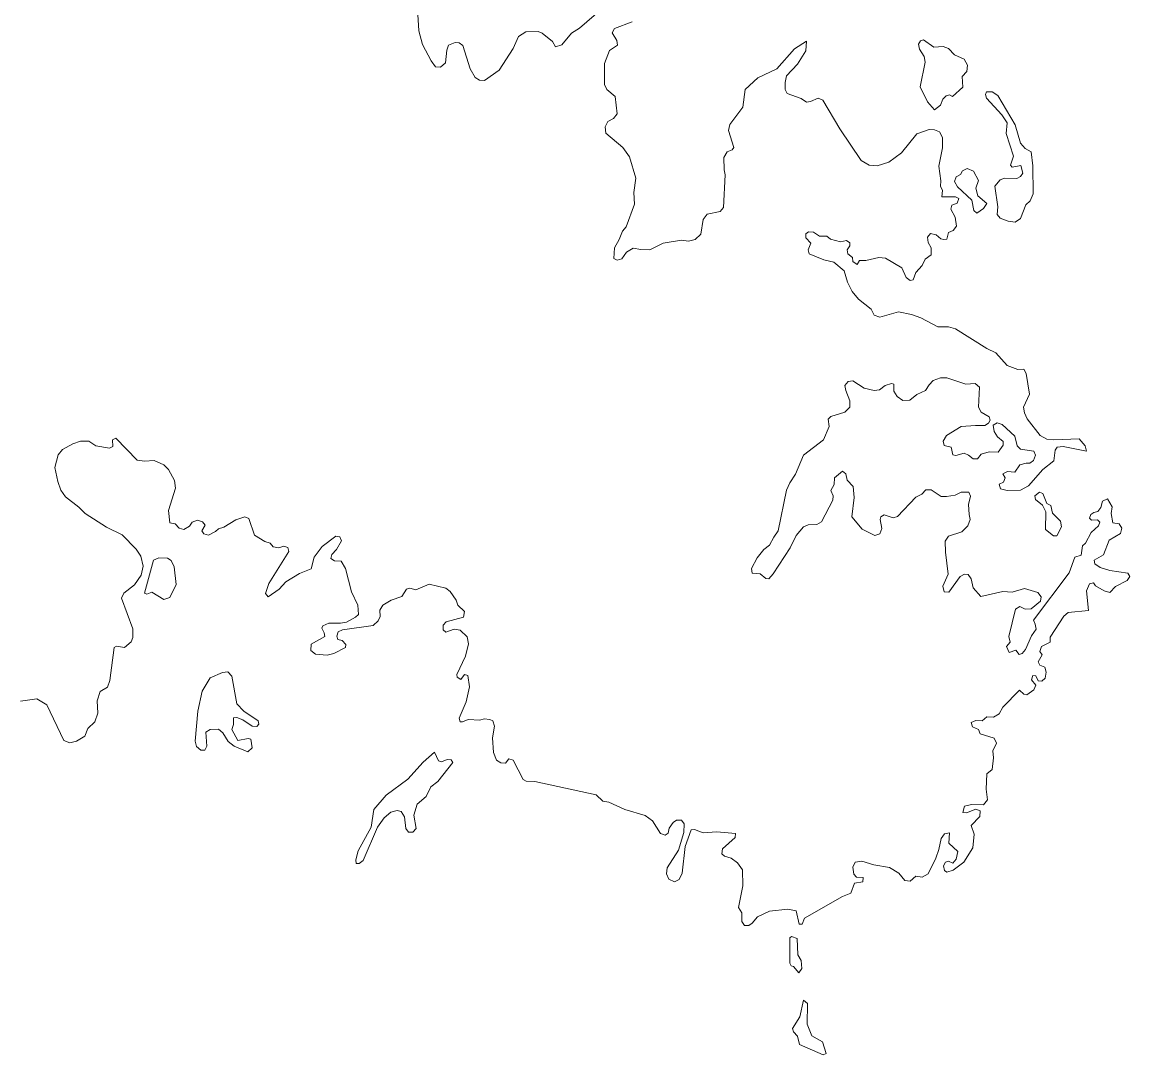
# Model space of a CAD drawing. Extents: x 369010 to 735936, y 6377141 to 6616555.
# Drawn here: x 454426 to 456777, y 6476293 to 6478484 of the extents above; entities that cross this region are included whole.
import ezdxf

# ---------------------------------------------------------------- set-up
doc = ezdxf.new("R2010")
doc.units = 0
doc.header["$LTSCALE"] = 40
doc.layers.add('3', color=7, linetype='Continuous', lineweight=13)

msp = doc.modelspace()

# ---------------------------------------------------------------- linework, layer by layer
at = {"layer": '3'}
for points in [[(455660.49, 6478515.33), (455608.52, 6478470.98), (455591.97, 6478460.55), (455571.28, 6478435.72), (455557.87, 6478431.09), (455551.75, 6478442.51), (455529.24, 6478460.55), (455520.97, 6478463.69), (455494.49, 6478463.2), (455479.26, 6478453.27), (455468.17, 6478427.94), (455438.55, 6478381.6), (455407.27, 6478359.76), (455396.34, 6478360.58), (455387.4, 6478366.38), (455376.81, 6478384.42), (455361.09, 6478434.07), (455353.31, 6478440.19), (455344.54, 6478440.69), (455330.47, 6478434.56), (455327, 6478424.63), (455324.68, 6478397.33), (455313.92, 6478388.22), (455303.16, 6478388.89), (455293.73, 6478401.63), (455275.85, 6478436.05), (455268.08, 6478465.18), (455264.77, 6478511.52)], [(456049.59, 6478332.61), (456045.45, 6478340.56), (456044.95, 6478355.62), (456048.43, 6478369.69), (456071.1, 6478394.35), (456089.47, 6478422.98), (456090.63, 6478443.67), (456064.98, 6478426.79), (456027.74, 6478384.75), (455987.52, 6478365.88), (455960.55, 6478341.06), (455955.25, 6478303.15), (455927.94, 6478266.25), (455924.96, 6478253.67), (455936.38, 6478218.09), (455932.91, 6478212.62), (455921.82, 6478208.82), (455915.03, 6478196.9), (455915.53, 6478170.09), (455918.18, 6478159.5), (455914.37, 6478090.15), (455907.09, 6478082.04), (455879.94, 6478076.25), (455871.17, 6478064.83), (455866.37, 6478034.21), (455854.46, 6478022.29), (455840.22, 6478019.15), (455825.33, 6478020.81), (455786.27, 6478014.68), (455757.8, 6478000.45), (455738.6, 6478001.61), (455722.55, 6478003.92), (455708.65, 6477995.81), (455698.39, 6477981.58), (455688.79, 6477978.6), (455681.51, 6477982.41), (455682.99, 6478005.08), (455692.93, 6478022.63), (455700.21, 6478040.33), (455707.99, 6478049.44), (455725.2, 6478097.76), (455724.21, 6478122.26), (455728.01, 6478152.88), (455714.61, 6478198.06), (455700.87, 6478217.59), (455664.62, 6478247.88), (455663.13, 6478261.28), (455668.76, 6478272.87), (455681.17, 6478278.99), (455688.46, 6478288.92), (455684.48, 6478326.16), (455666.61, 6478341.06), (455661.98, 6478351.32), (455662.14, 6478396.17), (455672.07, 6478423.81), (455689.28, 6478434.9), (455688.13, 6478444.5), (455677.86, 6478460.88), (455682.83, 6478470.15), (455720.73, 6478484.38)], [(456669.23, 6477599.6), (456615.78, 6477597.61), (456600.71, 6477599.27), (456586.65, 6477606.55), (456558.68, 6477642.13), (456552.88, 6477655.04), (456551.23, 6477666.96), (456563.64, 6477694.43), (456556.69, 6477738.29), (456552.06, 6477747.56), (456538.98, 6477746.73), (456516.14, 6477755.17), (456492.64, 6477782.31), (456473.61, 6477791.25), (456406.91, 6477833.12), (456392.18, 6477836.93), (456369.34, 6477836.93), (456333.43, 6477856.63), (456313.23, 6477863.74), (456285.93, 6477869.04), (456246.37, 6477857.78), (456234.12, 6477861.76), (456227.83, 6477874.83), (456201.19, 6477896.18), (456187.62, 6477912.4), (456177.36, 6477932.26), (456170.4, 6477955.76), (456148.39, 6477974.3), (456127.37, 6477979.1), (456096.09, 6477992.17), (456093.78, 6478000.78), (456099.57, 6478015.01), (456089.14, 6478026.27), (456089.14, 6478034.71), (456094.93, 6478039.01), (456105.69, 6478037.85), (456118.1, 6478029.41), (456133.99, 6478029.74), (456141.77, 6478023.12), (456162.79, 6478017.66), (456175.2, 6478020.14), (456182.65, 6478015.34), (456182.65, 6478009.22), (456176.69, 6478000.78), (456178.35, 6477991.84), (456187.95, 6477984.39), (456188.78, 6477975.95), (456198.37, 6477969.33), (456203.01, 6477977.94), (456216.58, 6477978.27), (456244.05, 6477984.06), (456258.45, 6477982.9), (456292.88, 6477962.71), (456302.15, 6477941.86), (456310.75, 6477935.74), (456316.88, 6477937.23), (456322.34, 6477952.29), (456336.07, 6477967.35), (456342.69, 6477980.59), (456355.44, 6477990.19), (456355.11, 6478004.92), (456348.49, 6478016.17), (456347.16, 6478027.76), (456353.62, 6478035.2), (456366.03, 6478032.39), (456375.79, 6478023.95), (456381.92, 6478022.79), (456388.04, 6478023.62), (456391.68, 6478037.19), (456401.61, 6478041.33), (456409.06, 6478050.6), (456405.92, 6478069.63), (456396.98, 6478086.68), (456398.97, 6478095.12), (456410.55, 6478099.75), (456413.69, 6478109.85), (456406.74, 6478112.99), (456377.62, 6478113.32), (456379.27, 6478126.89), (456374.97, 6478135.5), (456375.79, 6478147.08), (456371.66, 6478178.36), (456379.44, 6478217.09), (456379.44, 6478238.77), (456372.82, 6478251.19), (456362.39, 6478255.49), (456350.8, 6478256.32), (456324.49, 6478246.55), (456292.38, 6478206.67), (456265.4, 6478186.64), (456240.25, 6478178.86), (456223.2, 6478180.35), (456206.65, 6478190.45), (456161.3, 6478257.48), (456125.06, 6478318.22), (456114.96, 6478322.52), (456098.74, 6478315.07), (456090.3, 6478313.91), (456079.54, 6478321.53), (456049.59, 6478332.61)], [(456020.13, 6477313.44), (456010.86, 6477302.68), (456004.4, 6477303.18), (455992.49, 6477313.44), (455974.94, 6477314.6), (455973.79, 6477324.2), (455986.03, 6477346.87), (455999.77, 6477364.91), (456012.02, 6477373.68), (456020.95, 6477390.9), (456030.39, 6477404.63), (456047.77, 6477490.86), (456055.21, 6477506.25), (456066.96, 6477524.96), (456084.51, 6477565.17), (456126.71, 6477597.61), (456138.79, 6477625.58), (456136.48, 6477641.47), (456141.94, 6477647.26), (456172.06, 6477656.2), (456182.65, 6477666.96), (456182.65, 6477680.53), (456173.71, 6477701.88), (456171.73, 6477712.64), (456179.18, 6477721.57), (456189.11, 6477722.4), (456213.1, 6477706.84), (456234.12, 6477702.21), (456245.21, 6477703.7), (456257.29, 6477712.97), (456270.86, 6477716.94), (456276, 6477715.45), (456276, 6477700.72), (456283.11, 6477689.8), (456294.7, 6477680.86), (456310.09, 6477681.36), (456324.49, 6477693.77), (456343.02, 6477701.88), (456350.97, 6477714.29), (456359.41, 6477723.06), (456374.97, 6477729.35), (456388.54, 6477729.35), (456428.76, 6477715.45), (456448.45, 6477716.94), (456457.88, 6477709.16), (456455.73, 6477666.96), (456461.53, 6477656.53), (456478.57, 6477646.43), (456480.06, 6477639.48), (456476.92, 6477632.53), (456469.3, 6477627.9), (456449.44, 6477628.23), (456418.99, 6477625.58), (456387.55, 6477606.55), (456380.26, 6477594.96), (456382.91, 6477585.7), (456397.64, 6477581.72), (456401.45, 6477566), (456407.57, 6477564.34), (456424.95, 6477568.98), (456434.55, 6477565.17), (456444.31, 6477557.06), (456453.58, 6477557.06), (456461.36, 6477567.16), (456478.41, 6477572.12), (456497.61, 6477571.3), (456508.2, 6477586.03), (456508.2, 6477594.14), (456496.12, 6477603.9), (456488.83, 6477615.15), (456486.52, 6477628.73), (456494.96, 6477633.69), (456505.88, 6477630.22), (456532.53, 6477605.39), (456537.49, 6477584.54), (456544.94, 6477577.92), (456573.24, 6477573.28), (456576.72, 6477564.84), (456572.58, 6477553.59), (456564.8, 6477547.79), (456557.02, 6477548.13), (456543.62, 6477544.32), (456533.02, 6477529.09), (456516.8, 6477530.25), (456507.2, 6477525.62), (456512.5, 6477517.18), (456508.36, 6477507.41), (456499.76, 6477503.27), (456502.57, 6477493.51), (456516.14, 6477489.7), (456544.77, 6477490.86), (456561.82, 6477499.8), (456591.78, 6477534.55), (456615.28, 6477553.09), (456618.42, 6477575.27), (456622.73, 6477581.72), (456635.14, 6477583.71), (456684.62, 6477573.28), (456681.98, 6477584.87), (456669.23, 6477599.6)], [(454667.79, 6477365.74), (454638.33, 6477396.03), (454605.07, 6477412.08), (454559.72, 6477440.88), (454546.31, 6477454.62), (454517.85, 6477476.79), (454508.25, 6477491.03), (454501.79, 6477509.4), (454495.34, 6477538.86), (454502.12, 6477565.67), (454511.56, 6477576.76), (454533.4, 6477589.01), (454549.46, 6477594.47), (454567.5, 6477594.8), (454582.39, 6477584.87), (454611.19, 6477579.9), (454618.47, 6477583.38), (454617.81, 6477597.45), (454624.76, 6477601.25), (454669.94, 6477554.25), (454685.67, 6477552.59), (454706.36, 6477553.75), (454726.88, 6477544.65), (454736.48, 6477534.72), (454749.06, 6477511.22), (454751.37, 6477494.83), (454736.48, 6477447.66), (454739.46, 6477421.35), (454750.38, 6477419.36), (454759.15, 6477409.76), (454768.75, 6477407.45), (454780.67, 6477414.4), (454786.79, 6477423.17), (454798.21, 6477426.98), (454808.31, 6477423.5), (454813.93, 6477416.22), (454807.15, 6477404.47), (454811.62, 6477398.34), (454821.22, 6477395.53), (454836.28, 6477402.81), (454842.73, 6477408.61), (454854.15, 6477412.08), (454879.31, 6477427.47), (454898.51, 6477433.93), (454907.28, 6477430.78), (454919.19, 6477395.53), (454941.04, 6477382.13), (454952.46, 6477378.32), (454958.91, 6477370.71), (454970.83, 6477368.39), (454981.42, 6477371.86), (454989.37, 6477368.72), (454991.68, 6477360.78), (454949.15, 6477292.92), (454942.36, 6477271.4), (454947.66, 6477264.62), (454971, 6477281), (454985.23, 6477296.39), (455014.69, 6477313.94), (455039.18, 6477323.54), (455045.8, 6477348.86), (455062.85, 6477371.53), (455091.81, 6477392.88), (455099.92, 6477391.39), (455103.4, 6477382.95), (455092.97, 6477364.58), (455083.04, 6477354.15), (455081.22, 6477345.88), (455088.5, 6477340.75), (455102.57, 6477340.09), (455111.84, 6477324.36), (455125.08, 6477274.88), (455137.99, 6477246.58), (455139.65, 6477226.72), (455133.52, 6477221.26), (455113.99, 6477210.99), (455101.25, 6477208.18), (455076.75, 6477208.18), (455064.18, 6477202.88), (455061.86, 6477198.25), (455066.82, 6477188.32), (455067.98, 6477180.38), (455039.18, 6477163.83), (455038.52, 6477150.42), (455048.45, 6477142.81), (455073.28, 6477140.49), (455087.51, 6477143.96), (455112.34, 6477156.54), (455112.83, 6477163.49), (455105.05, 6477171.44), (455095.95, 6477173.76), (455093.64, 6477181.04), (455096.28, 6477190.31), (455105.88, 6477194.44), (455170.93, 6477203.22), (455181.68, 6477213.31), (455185.99, 6477222.41), (455185.16, 6477235.82), (455191.28, 6477246.91), (455208.99, 6477257.67)], [(456756.62, 6477399.01), (456759.76, 6477409.93), (456753.97, 6477419.53), (456740.73, 6477421.52), (456736.92, 6477441.21), (456739.24, 6477455.61), (456729.64, 6477472.16), (456719.05, 6477467.19), (456715.24, 6477453.62), (456709.12, 6477445.51), (456700.51, 6477443.53), (456693.89, 6477438.89), (456690.91, 6477431.28), (456695.55, 6477426.98), (456708.29, 6477427.64), (456712.93, 6477422.67), (456710.61, 6477414.89), (456694.72, 6477400.66), (456682.97, 6477378.15), (456676.35, 6477372.69), (456673.21, 6477352.67), (456660.13, 6477348.36), (456648.05, 6477315.1), (456572.08, 6477215.13), (456575.89, 6477206.19), (456577.87, 6477196.1), (456568.11, 6477181.53), (456555.04, 6477152.41), (456548.08, 6477144.3), (456541.8, 6477142.31), (456535.17, 6477151.58), (456520.94, 6477146.28), (456514.98, 6477158.69), (456523.09, 6477167.96), (456519.62, 6477179.88), (456534.18, 6477238.47), (456543.12, 6477243.76), (456554.37, 6477238.47), (456567.12, 6477238.8), (456587.31, 6477255.02), (456588.47, 6477264.29), (456581.85, 6477273.55), (456552.88, 6477282.16), (456526.9, 6477274.05), (456507.54, 6477275.54), (456460.53, 6477265.11), (456444.31, 6477283.65), (456439.68, 6477302.68), (456433.89, 6477311.62), (456425.61, 6477312.78), (456416.34, 6477307.32), (456392.34, 6477274.38), (456382.75, 6477275.21), (456379.93, 6477286.79), (456391.19, 6477312.28), (456385.56, 6477359.12), (456384.9, 6477382.46), (456391.85, 6477393.21), (456420.15, 6477402.15), (456432.89, 6477414.89), (456437.86, 6477428.47), (456435.54, 6477438.89), (456434.71, 6477460.57), (456438.69, 6477477.95), (456435.21, 6477486.23), (456418.49, 6477486.23), (456406.25, 6477479.94), (456387.38, 6477477.29), (456376.13, 6477477.62), (456354.78, 6477491.52), (456344.02, 6477491.19), (456335.41, 6477481.92), (456322.34, 6477476.13), (456283.77, 6477435.09), (456274.51, 6477431.94), (456255.14, 6477438.23), (456248.19, 6477433.93), (456246.54, 6477428.47), (456250.51, 6477409.43), (456245.87, 6477398.34), (456235.78, 6477394.87), (456208.64, 6477408.27), (456186.79, 6477434.26), (456191.42, 6477474.97), (456189.6, 6477498.47), (456177.19, 6477511.71), (456174.05, 6477525.29), (456166.76, 6477530.75), (456150.05, 6477516.68), (456149.22, 6477502.78), (456142.27, 6477490.03), (456146.9, 6477478.78), (456146.57, 6477469.18), (456122.24, 6477423.83), (456112.15, 6477418.04), (456093.94, 6477417.21), (456083.85, 6477412.58), (456068.78, 6477394.37), (456056.21, 6477368.22), (456020.13, 6477313.44)], [(456210.13, 6476659.53), (456210.79, 6476668.8), (456196.88, 6476669.3), (456190.76, 6476676.25), (456188.78, 6476690.98), (456193.74, 6476701.74), (456208.14, 6476703.72), (456233.63, 6476695.61), (456266.56, 6476689.82), (456286.75, 6476678.07), (456299.5, 6476662.68), (456310.75, 6476661.19), (456322.34, 6476671.62), (456335.91, 6476669.63), (456348.98, 6476676.58), (456364.87, 6476709.85), (456371.16, 6476728.55), (456376.46, 6476751.39), (456383.41, 6476761.32), (456394.33, 6476763.31), (456392.84, 6476741.62), (456411.71, 6476724.25), (456408.23, 6476707.53), (456400.95, 6476699.42), (456391.68, 6476703.72), (456385.39, 6476701.41), (456381.09, 6476693.96), (456383.08, 6476683.53), (456388.54, 6476680.06), (456401.61, 6476684.36), (456424.12, 6476701.41), (456443.49, 6476731.53), (456446.13, 6476760.99), (456440.34, 6476779.19), (456458.22, 6476798.23), (456459.37, 6476810.14), (456450.11, 6476814.12), (456429.91, 6476805.84), (456422.14, 6476807), (456426.11, 6476820.57), (456440.84, 6476823.71), (456466.33, 6476822.89), (456474.77, 6476833.81), (456471.79, 6476856.65), (456472.95, 6476889.09), (456484.86, 6476897.69), (456487.68, 6476922.52), (456486.02, 6476937.91), (456493.47, 6476953.8), (456489.16, 6476964.72), (456459.37, 6476973.99), (456455.57, 6476982.93), (456442.66, 6476988.23), (456440.34, 6476997.99), (456449.61, 6477002.13), (456463.18, 6477000.97), (456472.95, 6477009.91), (456487.18, 6477008.75), (456499.26, 6477016.2), (456507.04, 6477030.1), (456542.95, 6477066.01), (456551.89, 6477057.57), (456558.01, 6477056.41), (456572.74, 6477066.84), (456577.05, 6477077.27), (456568.11, 6477088.19), (456570.92, 6477097.46), (456577.38, 6477096.63), (456582.01, 6477086.2), (456590.29, 6477085.38), (456597.24, 6477092), (456599.06, 6477104.74), (456596.41, 6477114.84), (456585.98, 6477119.47), (456582.01, 6477126.42), (456590.62, 6477141.15), (456585.98, 6477148.27), (456588.96, 6477159.36), (456608, 6477168.29), (456608, 6477178.72), (456636.96, 6477223.24), (456645.9, 6477231.02), (456688.93, 6477235.32), (456685.12, 6477277.03), (456690.91, 6477291.76), (456699.69, 6477293.75), (456703.99, 6477287.62), (456722.53, 6477277.03), (456734.28, 6477273.55), (456746.19, 6477286.46), (456771.35, 6477299.21), (456776.81, 6477307.32), (456772.84, 6477314.27), (456734.44, 6477320.39), (456713.92, 6477326.35), (456702.5, 6477334.46), (456701.34, 6477342.07), (456720.7, 6477353.33), (456732.62, 6477384.77), (456756.62, 6477399.01)], [(454422.19, 6477043.17), (454457.27, 6477047.64), (454477.96, 6477035.06), (454514.04, 6476959.92), (454526.95, 6476954.96), (454541.35, 6476958.43), (454558.73, 6476968.86), (454565.51, 6476984.92), (454580.08, 6476999.48), (454586.2, 6477017.85), (454584.71, 6477043.83), (454591.16, 6477063.36), (454606.89, 6477072.63), (454612.02, 6477086.87), (454620.96, 6477156.87), (454625.92, 6477160.02), (454643.13, 6477157.21), (454656.87, 6477168.79), (454661.01, 6477177.89), (454661.01, 6477196.76), (454636.84, 6477261.47), (454641.48, 6477272.23), (454664.32, 6477289.77), (454678.22, 6477310.46), (454682.85, 6477329.33), (454677.39, 6477350.84), (454667.79, 6477365.74)], [(455208.99, 6477257.67), (455231.83, 6477264.95), (455241.26, 6477280.34), (455248.88, 6477282.66), (455261.13, 6477279.51), (455289.92, 6477290.93), (455325.18, 6477282.99), (455334.11, 6477275.38), (455347.19, 6477257.34), (455350.66, 6477246.58), (455364.4, 6477233.5), (455362.58, 6477221.59), (455325.67, 6477211.66), (455319.55, 6477204.04), (455319.55, 6477194.11), (455325.34, 6477189.48), (455342.55, 6477195.93), (455355.3, 6477193.78), (455370.19, 6477179.55), (455373.17, 6477164.98), (455366.72, 6477138.5), (455348.51, 6477099.78), (455349.34, 6477094.15), (455356.62, 6477089.18), (455364.57, 6477099.78), (455371.52, 6477097.46), (455375.32, 6477073.46), (455368.04, 6477041.68), (455353.15, 6477006.76), (455355.46, 6476999.48), (455360.43, 6476999.48), (455372.34, 6477004.11), (455397.17, 6477002.96), (455406.44, 6477005.6), (455418.68, 6477004.11), (455425.14, 6477000.97), (455428.45, 6476989.88), (455424.15, 6476965.06), (455426.46, 6476934.27), (455432.92, 6476917.56), (455441.86, 6476912.42), (455451.45, 6476911.76), (455459.07, 6476920.53), (455467.84, 6476917.89), (455489.36, 6476876.84), (455495.48, 6476873.37), (455513.85, 6476872.37), (455644.43, 6476844.4), (455658.17, 6476831), (455671.24, 6476828.68), (455705.17, 6476813.29), (455748.04, 6476800.71), (455763.43, 6476788.79), (455780.64, 6476761.98), (455790.24, 6476758.84), (455796.7, 6476763.14), (455799.01, 6476773.4), (455807.62, 6476785.65), (455814.9, 6476790.78), (455825.16, 6476790.28), (455830.62, 6476782.67), (455830.13, 6476764.3), (455818.71, 6476726.73), (455794.54, 6476689.49), (455793.39, 6476676.58), (455798.35, 6476665.49), (455810.6, 6476660.03), (455820.2, 6476664.67), (455826.82, 6476677.74), (455832.94, 6476734.34), (455845.85, 6476770.09), (455853.13, 6476770.75), (455871.17, 6476763.97), (455900.14, 6476765.79), (455939.53, 6476761.98), (455938.86, 6476753.54), (455912.05, 6476729.38), (455910.89, 6476719.12), (455916.19, 6476714.48), (455930.42, 6476710.18), (455943.83, 6476699.92), (455954.92, 6476685.02), (455955.08, 6476650.93), (455946.31, 6476604.92), (455953.1, 6476593.83), (455953.59, 6476575.46), (455958.89, 6476567.35), (455968.49, 6476566.69), (455975.44, 6476571.65), (455986.53, 6476585.39), (456012.18, 6476597.31), (456050.58, 6476601.44), (456068.45, 6476597.97), (456074.74, 6476570.16), (456081.69, 6476569.67), (456086.33, 6476582.91), (456167.26, 6476628.25), (456184.47, 6476635.54), (456192.58, 6476656.89), (456210.13, 6476659.53)]]:
    msp.add_lwpolyline(points, dxfattribs=at)
for points in [[(456362.22, 6478297.36), (456374.97, 6478307.79), (456379.93, 6478320.2), (456386.88, 6478327.15), (456394.33, 6478329.47), (456400.45, 6478326.33), (456422.14, 6478345.69), (456420.98, 6478368.2), (456430.74, 6478378.96), (456432.56, 6478392.2), (456424.95, 6478405.27), (456404.43, 6478414.7), (456392.01, 6478428.11), (456380.43, 6478432.41), (456360.57, 6478430.92), (456338.89, 6478446.32), (456332.43, 6478444), (456328.13, 6478436.72), (456330.12, 6478426.62), (456340.54, 6478410.73), (456342.36, 6478399.15), (456331.94, 6478346.85), (456347.49, 6478314.41)], [(456533.35, 6478059.2), (456544.94, 6478067.31), (456556.19, 6478095.94), (456564.97, 6478104.55), (456571.92, 6478119.61), (456571.25, 6478179.19), (456567.61, 6478208.65), (456554.7, 6478215.93), (456544.77, 6478227.19), (456533.52, 6478265.59), (456496.78, 6478328.31), (456484.37, 6478336.09), (456472.78, 6478335.59), (456470.3, 6478330.3), (456472.78, 6478322.52), (456505.22, 6478287.27), (456516.31, 6478270.22), (456514.32, 6478247.38), (456529.88, 6478199.05), (456523.59, 6478180.02), (456526.73, 6478176.21), (456545.6, 6478179.69), (456549.57, 6478163.3), (456544.94, 6478156.35), (456536.83, 6478152.05), (456510.85, 6478152.55), (456501.91, 6478149.4), (456490.32, 6478135.5), (456496.45, 6478092.14), (456495.29, 6478075.42), (456501.58, 6478068.14), (456518.62, 6478061.19)], [(456451.93, 6478078.57), (456465.99, 6478088.17), (456472.95, 6478099.09), (456453.91, 6478114.98), (456449.61, 6478131.69), (456455.4, 6478147.91), (456444.64, 6478167.28), (456431.4, 6478173.07), (456421.8, 6478168.43), (456417.5, 6478160.66), (456408.23, 6478155.69), (456404.76, 6478145.93), (456411.05, 6478134.34), (456441.17, 6478105.71), (456445.8, 6478084.03)], [(456621.73, 6477393.71), (456631.83, 6477413.07), (456629.51, 6477424.66), (456612.8, 6477441.71), (456609.32, 6477457.93), (456600.88, 6477462.56), (456591.94, 6477483.41), (456585.32, 6477486.56), (456574.9, 6477478.78), (456576.39, 6477470.67), (456591.12, 6477459.08), (456598.56, 6477444.69), (456597.74, 6477407.61), (456615.11, 6477393.71)], [(454726.22, 6477258.82), (454738.96, 6477262.63), (454753.03, 6477290.27), (454748.56, 6477327.84), (454741.94, 6477341.25), (454734.66, 6477346.54), (454715.95, 6477346.87), (454704.37, 6477341.91), (454685.34, 6477271.9), (454690.3, 6477269.91), (454701.39, 6477274.05)], [(454905.13, 6476935.43), (454913.9, 6476943.87), (454911.25, 6476962.24), (454905.46, 6476963.9), (454883.78, 6476959.59), (454870.7, 6476982.93), (454874.51, 6476993.69), (454874.34, 6477007.42), (454881.13, 6477008.25), (454894.53, 6477003.62), (454913.73, 6476990.21), (454923.66, 6476989.55), (454928.3, 6476994.02), (454926.81, 6477000.97), (454896.52, 6477021.99), (454881.13, 6477037.38), (454871.2, 6477096.3), (454862.09, 6477105.24), (454851.17, 6477104.08), (454825.02, 6477092.49), (454807.81, 6477064.52), (454799.04, 6477021.99), (454792.91, 6476958.43), (454796.06, 6476946.52), (454804.83, 6476938.91), (454813.27, 6476939.24), (454817.74, 6476947.68), (454815.92, 6476977.3), (454824.69, 6476982.93), (454842.4, 6476983.76), (454851.5, 6476975.65), (454863.42, 6476957.28), (454875.67, 6476947.68)], [(455301.34, 6476934.77), (455276.68, 6476913.75), (455244.08, 6476877.67), (455198.56, 6476843.24), (455171.92, 6476812.96), (455166.62, 6476775.39), (455138.65, 6476725.57), (455133.69, 6476706.04), (455134.85, 6476698.76), (455141.3, 6476698.76), (455149.41, 6476704.88), (455179.86, 6476775.39), (455194.43, 6476795.25), (455208.16, 6476807.16), (455221.9, 6476811.3), (455230.34, 6476808.65), (455237.62, 6476797.9), (455239.94, 6476772.74), (455246.06, 6476764.96), (455254.84, 6476764.96), (455261.79, 6476772.74), (455257.48, 6476801.04), (455263.94, 6476824.71), (455282.97, 6476840.93), (455293.4, 6476861.12), (455308.29, 6476872.7), (455340.07, 6476912.59), (455336.59, 6476918.71), (455328.15, 6476919.04), (455315.58, 6476914.41), (455309.45, 6476916.73)], [(456058.36, 6476543.35), (456054.88, 6476540.87), (456055.21, 6476487.24), (456057.86, 6476481.62), (456062.99, 6476479.96), (456074.25, 6476466.39), (456080.7, 6476475.99), (456079.54, 6476493.04), (456071.93, 6476504.62), (456070.77, 6476539.54)], [(456125.88, 6476292.61), (456132.5, 6476295.26), (456124.72, 6476320.09), (456101.89, 6476332.83), (456092.12, 6476357.99), (456092.95, 6476401.35), (456084.01, 6476408.3), (456076.4, 6476373.05), (456061.17, 6476348.22), (456063.16, 6476341.77), (456071.27, 6476332), (456075.9, 6476314.62)]]:
    msp.add_lwpolyline(points, close=True, dxfattribs=at)

doc.saveas('drawing.dxf')
